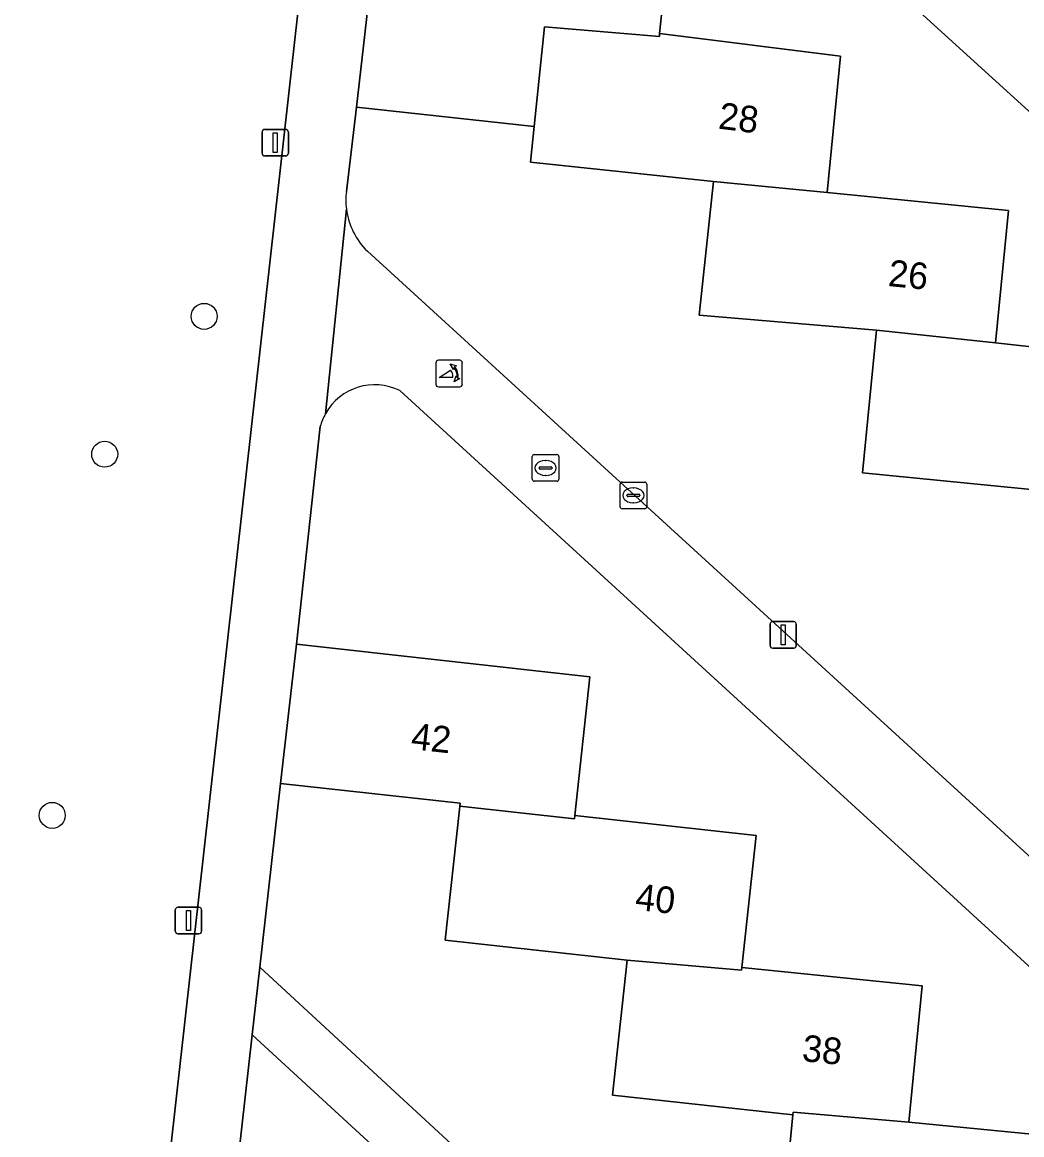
# Model space of a CAD drawing. Extents: x 162026 to 163502, y 387295 to 388169.
# Drawn here: x 162621.69 to 162659.31, y 387835.54 to 387877.44 of the extents above; entities that cross this region are included whole.
import ezdxf

# ---------------------------------------------------------------- set-up
doc = ezdxf.new("R2010")
doc.units = 0
for name, color, linetype in [('IMGEO_Boom', 7, 'Continuous'), ('IMGEO_Brandkraan', 7, 'Continuous'), ('IMGEO_Erf', 7, 'Continuous'), ('IMGEO_Groenvoorziening', 7, 'Continuous'), ('IMGEO_Kolk', 7, 'Continuous'), ('IMGEO_Lichtmast', 7, 'Continuous'), ('IMGEO_Pand', 7, 'Continuous'), ('IMGEO_Pand_nummerreeks', 7, 'Continuous'), ('IMGEO_Poller', 7, 'Continuous'), ('IMGEO_Voetpad_open', 7, 'Continuous')]:
    doc.layers.add(name, color=color, linetype=linetype)

msp = doc.modelspace()

# ---------------------------------------------------------------- linework, layer by layer
at = {"layer": 'IMGEO_Boom'}
for centre in [(162628.538, 387866.365), (162624.793, 387861.172), (162622.82, 387847.57)]:
    msp.add_circle(centre, 0.489, dxfattribs=at)
at = {"layer": 'IMGEO_Brandkraan'}
for p, q in [((162640.89, 387860.231), (162640.89, 387861.083)), ((162640.965, 387861.157), (162641.817, 387861.157)), ((162641.378, 387860.937), (162641.403, 387860.937)), ((162641.891, 387861.083), (162641.891, 387860.231)), ((162641.149, 387860.651), (162641.149, 387860.663)), ((162641.587, 387860.614), (162641.189, 387860.614)), ((162641.192, 387860.7), (162641.59, 387860.7)), ((162641.633, 387860.663), (162641.633, 387860.651)), ((162641.817, 387860.157), (162640.965, 387860.157)), ((162641.401, 387860.377), (162641.376, 387860.377))]:
    msp.add_line(p, q, dxfattribs=at)
for points in [[(162640.89, 387860.231), (162640.89, 387861.083)], [(162640.965, 387861.157), (162641.817, 387861.157)], [(162641.891, 387861.083), (162641.891, 387860.231)], [(162641.817, 387860.157), (162640.965, 387860.157)]]:
    msp.add_lwpolyline(points, dxfattribs=at)
for centre, radius, start, end in [((162640.967, 387861.081), 0.0765, 91.552, 178.448), ((162640.967, 387861.081), 0.0765, 91.552, 178.448), ((162641.815, 387861.081), 0.0765, 1.552, 88.448), ((162641.815, 387861.081), 0.0765, 1.552, 88.448), ((162641.189, 387860.66), 0.0403, 85.8775, 175.7526), ((162641.186, 387860.65), 0.0366, 178.938, 274.7102), ((162641.59, 387860.657), 0.043, 264.8664, 352.4533), ((162641.594, 387860.662), 0.0386, 1.7309, 96.639), ((162640.967, 387860.233), 0.0765, 181.552, 268.448), ((162640.967, 387860.233), 0.0765, 181.552, 268.448), ((162641.815, 387860.233), 0.0765, 271.552, 358.448), ((162641.815, 387860.233), 0.0765, 271.552, 358.448)]:
    msp.add_arc(centre, radius, start, end, dxfattribs=at)
for centre, major_axis, ratio, start_param, end_param in [((162641.377, 387860.657), (-0.387, 0.002), 0.722429, 4.712389, 7.853982), ((162641.402, 387860.657), (-0.39, 0.002), 0.717154, 1.570796, 4.712389)]:
    msp.add_ellipse(centre, major_axis=major_axis, ratio=ratio, start_param=start_param, end_param=end_param, dxfattribs=at)
at = {"layer": 'IMGEO_Erf'}
for points in [[(162636.166, 387891.411), (162635.318, 387883.265), (162646.208, 387881.981), (162645.683, 387877.021), (162652.497, 387876.162), (162651.993, 387871.028), (162658.813, 387870.358), (162658.324, 387865.373), (162665.099, 387864.615), (162664.582, 387859.349), (162671.292, 387858.686), (162670.823, 387853.903), (162677.867, 387853.211), (162678.309, 387857.067), (162648.355, 387884.31)], [(162660.311, 387859.776), (162653.321, 387860.467), (162653.849, 387865.843), (162647.175, 387866.408), (162647.707, 387871.447), (162640.818, 387872.175), (162640.959, 387873.513), (162634.27, 387874.245), (162633.891, 387871.066)], [(162634.682, 387868.82), (162672.41, 387834.326)], [(162632.91, 387862.217), (162632.018, 387854.013), (162643.062, 387852.793), (162642.493, 387847.56), (162649.318, 387846.818), (162648.777, 387841.847), (162655.561, 387841.153), (162655.06, 387836.015), (162661.876, 387835.35), (162661.374, 387830.207), (162668.099, 387829.512), (162667.631, 387824.712), (162674.605, 387824.031), (162675.038, 387827.914), (162661.039, 387840.558), (162635.905, 387863.567)], [(162660.396, 387811.662), (162630.348, 387839.311), (162624.641, 387788.442), (162662.417, 387784.241), (162662.418, 387783.837), (162668.509, 387783.207)]]:
    msp.add_lwpolyline(points, dxfattribs=at)
msp.add_lwpolyline([(162656.963, 387830.635), (162650.218, 387831.327), (162650.702, 387836.289), (162643.911, 387837.028), (162644.465, 387842.121), (162637.616, 387842.867), (162638.151, 387847.786), (162638.165, 387847.912), (162638.177, 387848.028), (162631.411, 387848.771), (162630.633, 387841.853), (162661.957, 387812.91), (162673.295, 387811.834), (162674.023, 387818.782), (162672.707, 387818.91), (162662.699, 387819.887), (162663.188, 387824.883), (162656.467, 387825.551)], close=True, dxfattribs=at)
for centre, radius, start, end in [((162636.537, 387870.74), 2.666, 172.9774, 187.1962), ((162636.539, 387870.735), 2.667, 187.0764, 225.8801), ((162634.958, 387861.67), 2.12, 63.4702, 150.9393), ((162634.981, 387861.662), 2.144, 151.0367, 164.9928)]:
    msp.add_arc(centre, radius, start, end, dxfattribs=at)
at = {"layer": 'IMGEO_Groenvoorziening'}
msp.add_lwpolyline([(162596.251, 387814.446), (162606.375, 387797.787), (162610.46, 387798.968), (162616.32, 387798.066), (162621.164, 387794.052), (162622.838, 387795.406), (162637.418, 387925.681)], dxfattribs=at)
at = {"layer": 'IMGEO_Kolk'}
for p, q in [((162644.195, 387859.195), (162644.195, 387860.047)), ((162644.27, 387860.121), (162645.122, 387860.121)), ((162645.196, 387860.047), (162645.196, 387859.195)), ((162644.454, 387859.615), (162644.454, 387859.627)), ((162644.497, 387859.664), (162644.895, 387859.664)), ((162644.683, 387859.901), (162644.708, 387859.901)), ((162644.938, 387859.627), (162644.938, 387859.615)), ((162644.892, 387859.578), (162644.494, 387859.578)), ((162644.706, 387859.341), (162644.681, 387859.341)), ((162645.122, 387859.121), (162644.27, 387859.121))]:
    msp.add_line(p, q, dxfattribs=at)
for points in [[(162644.195, 387859.195), (162644.195, 387860.047)], [(162644.27, 387860.121), (162645.122, 387860.121)], [(162645.196, 387860.047), (162645.196, 387859.195)], [(162645.122, 387859.121), (162644.27, 387859.121)]]:
    msp.add_lwpolyline(points, dxfattribs=at)
for centre, radius, start, end in [((162644.272, 387860.045), 0.0765, 91.552, 178.448), ((162644.272, 387860.045), 0.0765, 91.552, 178.448), ((162645.12, 387860.045), 0.0765, 1.552, 88.448), ((162645.12, 387860.045), 0.0765, 1.552, 88.448), ((162644.494, 387859.624), 0.0403, 85.8775, 175.7526), ((162644.899, 387859.626), 0.0386, 1.7309, 96.639), ((162644.491, 387859.614), 0.0366, 178.938, 274.7102), ((162644.895, 387859.621), 0.043, 264.8664, 352.4533), ((162644.272, 387859.197), 0.0765, 181.552, 268.448), ((162644.272, 387859.197), 0.0765, 181.552, 268.448), ((162645.12, 387859.197), 0.0765, 271.552, 358.448), ((162645.12, 387859.197), 0.0765, 271.552, 358.448)]:
    msp.add_arc(centre, radius, start, end, dxfattribs=at)
for centre, major_axis, ratio, start_param, end_param in [((162644.682, 387859.621), (-0.387, 0.002), 0.722429, 4.712389, 7.853982), ((162644.707, 387859.621), (-0.39, 0.002), 0.717154, 1.570796, 4.712389)]:
    msp.add_ellipse(centre, major_axis=major_axis, ratio=ratio, start_param=start_param, end_param=end_param, dxfattribs=at)
at = {"layer": 'IMGEO_Lichtmast'}
for p, q in [((162630.717, 387872.507), (162630.717, 387873.307)), ((162630.717, 387873.307), (162630.717, 387872.507)), ((162630.817, 387873.407), (162631.607, 387873.407)), ((162631.607, 387873.407), (162630.817, 387873.407)), ((162631.707, 387873.307), (162631.707, 387872.507)), ((162631.707, 387872.507), (162631.707, 387873.307)), ((162631.607, 387872.407), (162630.817, 387872.407)), ((162630.817, 387872.407), (162631.607, 387872.407)), ((162649.839, 387853.967), (162649.839, 387854.767)), ((162649.839, 387854.767), (162649.839, 387853.967)), ((162649.939, 387854.867), (162650.729, 387854.867)), ((162650.729, 387854.867), (162649.939, 387854.867)), ((162650.829, 387854.767), (162650.829, 387853.967)), ((162650.829, 387853.967), (162650.829, 387854.767)), ((162650.729, 387853.867), (162649.939, 387853.867)), ((162649.939, 387853.867), (162650.729, 387853.867)), ((162627.451, 387843.209), (162627.451, 387844.009)), ((162627.451, 387844.009), (162627.451, 387843.209)), ((162627.551, 387844.109), (162628.341, 387844.109)), ((162628.341, 387844.109), (162627.551, 387844.109)), ((162628.441, 387844.009), (162628.441, 387843.209)), ((162628.441, 387843.209), (162628.441, 387844.009)), ((162628.341, 387843.109), (162627.551, 387843.109)), ((162627.551, 387843.109), (162628.341, 387843.109))]:
    msp.add_line(p, q, dxfattribs=at)
for points in [[(162631.137, 387873.282), (162631.287, 387873.282), (162631.287, 387872.532), (162631.137, 387872.532), (162631.137, 387873.282)], [(162650.259, 387854.742), (162650.409, 387854.742), (162650.409, 387853.992), (162650.259, 387853.992), (162650.259, 387854.742)], [(162627.871, 387843.984), (162628.021, 387843.984), (162628.021, 387843.234), (162627.871, 387843.234), (162627.871, 387843.984)]]:
    msp.add_lwpolyline(points, dxfattribs=at)
for centre, start, end in [((162630.817, 387873.307), 90, 180), ((162630.817, 387873.307), 90, 180), ((162631.607, 387873.307), 0, 90), ((162631.607, 387873.307), 360, 90), ((162630.817, 387872.507), 180, 270), ((162630.817, 387872.507), 180, 270), ((162631.607, 387872.507), 270, 0), ((162631.607, 387872.507), 270, 0), ((162649.939, 387854.767), 90, 180), ((162649.939, 387854.767), 90, 180), ((162650.729, 387854.767), 0, 90), ((162650.729, 387854.767), 360, 90), ((162649.939, 387853.967), 180, 270), ((162649.939, 387853.967), 180, 270), ((162650.729, 387853.967), 270, 0), ((162650.729, 387853.967), 270, 0), ((162627.551, 387844.009), 90, 180), ((162627.551, 387844.009), 90, 180), ((162628.341, 387844.009), 0, 90), ((162628.341, 387844.009), 360, 90), ((162627.551, 387843.209), 180, 270), ((162627.551, 387843.209), 180, 270), ((162628.341, 387843.209), 270, 0), ((162628.341, 387843.209), 270, 0)]:
    msp.add_arc(centre, 0.1, start, end, dxfattribs=at)
at = {"layer": 'IMGEO_Pand'}
for points in [[(162645.683, 387877.021), (162646.208, 387881.981), (162635.318, 387883.265), (162634.703, 387877.991), (162634.27, 387874.245), (162640.959, 387873.513), (162641.355, 387877.265), (162645.672, 387876.901)], [(162645.672, 387876.901), (162641.355, 387877.265), (162640.959, 387873.513), (162640.818, 387872.175), (162647.707, 387871.447), (162651.993, 387871.028), (162652.497, 387876.162), (162645.683, 387877.021)], [(162651.993, 387871.028), (162647.707, 387871.447), (162647.175, 387866.408), (162653.849, 387865.843), (162658.324, 387865.373), (162658.813, 387870.358)], [(162658.324, 387865.373), (162653.849, 387865.843), (162653.321, 387860.467), (162660.311, 387859.776), (162664.582, 387859.349), (162665.099, 387864.615)], [(162631.411, 387848.771), (162638.177, 387848.028), (162638.165, 387847.912), (162642.482, 387847.441), (162642.493, 387847.56), (162643.062, 387852.793), (162632.018, 387854.013)], [(162648.777, 387841.847), (162649.318, 387846.818), (162642.493, 387847.56), (162642.482, 387847.441), (162638.165, 387847.912), (162638.151, 387847.786), (162637.616, 387842.867), (162644.465, 387842.121), (162648.764, 387841.743)], [(162655.06, 387836.015), (162655.561, 387841.153), (162648.777, 387841.847), (162648.764, 387841.743), (162644.465, 387842.121), (162643.911, 387837.028), (162650.702, 387836.289), (162650.71, 387836.389)], [(162650.71, 387836.389), (162650.702, 387836.289), (162650.218, 387831.327), (162656.963, 387830.635), (162661.374, 387830.207), (162661.876, 387835.35), (162655.06, 387836.015)]]:
    msp.add_lwpolyline(points, close=True, dxfattribs=at)
at = {"layer": 'IMGEO_Poller'}
for p, q in [((162638.162, 387864.71), (162637.354, 387864.71)), ((162638.162, 387864.71), (162637.354, 387864.71)), ((162637.26, 387864.615), (162637.26, 387863.808)), ((162637.26, 387864.615), (162637.26, 387863.808)), ((162638.256, 387863.808), (162638.256, 387864.615)), ((162638.256, 387863.808), (162638.256, 387864.615)), ((162637.354, 387863.713), (162638.162, 387863.713)), ((162637.354, 387863.713), (162638.162, 387863.713))]:
    msp.add_line(p, q, dxfattribs=at)
for points in [[(162637.895, 387864.066), (162637.382, 387864.066), (162637.812, 387864.341)], [(162637.939, 387864.439), (162637.927, 387864.366), (162637.802, 387864.571)], [(162637.802, 387864.571), (162638.033, 387864.505), (162637.962, 387864.473)], [(162637.955, 387863.894), (162638.021, 387864.125), (162638.051, 387864.057)], [(162638.087, 387864.03), (162638.159, 387864.019), (162637.955, 387863.894)]]:
    msp.add_lwpolyline(points, dxfattribs=at)
for centre, radius, start, end in [((162637.354, 387864.615), 0.0946, 90, 180), ((162637.354, 387864.615), 0.0946, 90, 180), ((162638.162, 387864.615), 0.0946, 0, 90), ((162638.162, 387864.615), 0.0946, 0, 90), ((162637.567, 387864.116), 0.332, 351.3247, 42.4854), ((162637.581, 387864.126), 0.476, 351.7527, 41.1691), ((162637.581, 387864.126), 0.516, 349.3569, 42.2912), ((162637.354, 387863.808), 0.0946, 180, 270), ((162637.354, 387863.808), 0.0946, 180, 270), ((162638.162, 387863.808), 0.0946, 270, 0), ((162638.162, 387863.808), 0.0946, 270, 0)]:
    msp.add_arc(centre, radius, start, end, dxfattribs=at)
at = {"layer": 'IMGEO_Voetpad_open'}
for points in [[(162637.418, 387925.681), (162622.838, 387795.406), (162622.044, 387788.756), (162624.641, 387788.442), (162630.348, 387839.311), (162630.633, 387841.853), (162631.411, 387848.771), (162632.018, 387854.013), (162632.91, 387862.217)], [(162638.914, 387892.764), (162648.355, 387884.31), (162678.309, 387857.067), (162679.089, 387864.322)], [(162633.891, 387871.066), (162634.27, 387874.245), (162634.703, 387877.991), (162635.318, 387883.265), (162636.166, 387891.411)], [(162633.105, 387862.7), (162633.892, 387870.406)], [(162633.892, 387870.406), (162633.105, 387862.7)], [(162672.41, 387834.326), (162634.682, 387868.82)], [(162635.905, 387863.567), (162661.039, 387840.558), (162675.038, 387827.914), (162675.588, 387832.962), (162675.872, 387835.575)]]:
    msp.add_lwpolyline(points, dxfattribs=at)
msp.add_lwpolyline([(162630.633, 387841.853), (162630.348, 387839.311), (162660.396, 387811.662), (162661.711, 387810.981), (162673.056, 387809.728), (162673.295, 387811.834), (162661.957, 387812.91)], close=True, dxfattribs=at)
for centre, radius, start, end in [((162636.537, 387870.74), 2.666, 172.9774, 187.1962), ((162636.539, 387870.735), 2.667, 187.0764, 225.8801), ((162634.958, 387861.67), 2.12, 63.4702, 150.9393), ((162634.981, 387861.662), 2.144, 151.0367, 164.9928)]:
    msp.add_arc(centre, radius, start, end, dxfattribs=at)

# ---------------------------------------------------------------- texts
at = {"layer": 'IMGEO_Pand_nummerreeks'}
for s, rotation, p in [('28', 352.815, (162647.863, 387873.44)), ('26', 354.3892, (162654.259, 387867.51)), ('42', 353.7908, (162636.296, 387850.067)), ('40', 353.7953, (162644.733, 387844.017)), ('38', 354.159, (162651.016, 387838.321))]:
    msp.add_text(s, height=1, rotation=rotation, dxfattribs=at).set_placement(p)

doc.saveas('drawing.dxf')
